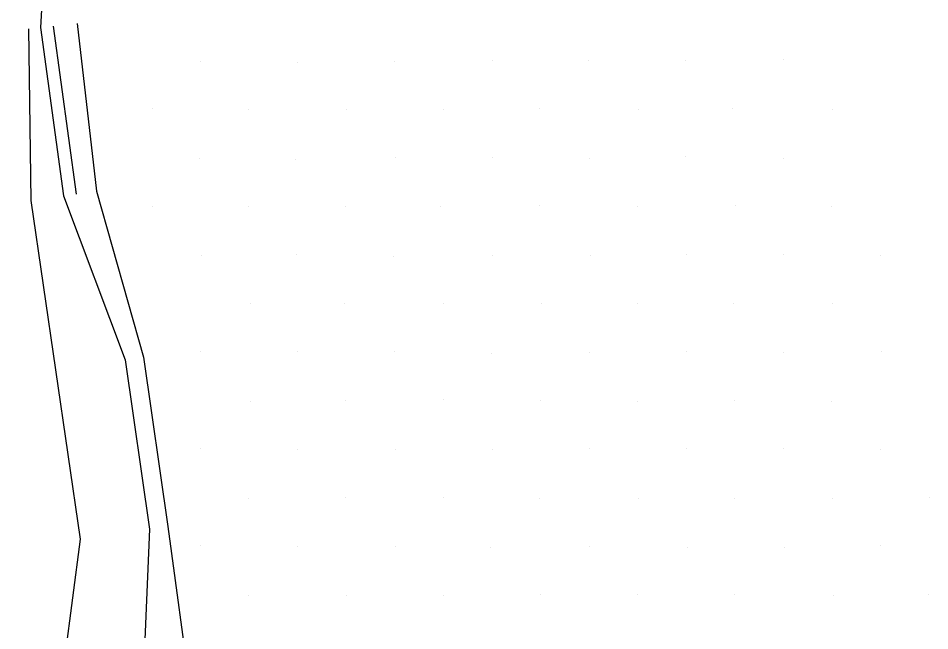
# Model space of a CAD drawing. Extents: x 1602514 to 1609837, y 863887 to 871157.
# Drawn here: x 1605362.7 to 1605495.3, y 869193.1 to 869282.2 of the extents above; entities that cross this region are included whole.
import ezdxf

# ---------------------------------------------------------------- set-up
doc = ezdxf.new("R2010")
doc.units = 0
for name, color, linetype in [('Survey-Flow line', 7, 'Continuous'), ('Survey-Ridge Lines', 7, 'Continuous'), ('Survey-Spot dirt', 7, 'Continuous')]:
    doc.layers.add(name, color=color, linetype=linetype)

msp = doc.modelspace()

# ---------------------------------------------------------------- linework, layer by layer
at = {"layer": 'Survey-Flow line'}
msp.add_lwpolyline([(1605324.27, 869381.67), (1605329.93, 869369.02), (1605344.42, 869348.82), (1605357.88, 869327.89), (1605367.36, 869305.79), (1605365.94, 869280.84), (1605369.3, 869256.34), (1605378.28, 869232.49), (1605381.82, 869207.86), (1605380.74, 869182.56), (1605389.84, 869159.55), (1605390.65, 869133.59), (1605392.23, 869107.9), (1605409.42, 869087.39), (1605410.83, 869063.3), (1605410.86, 869038.21), (1605399.03, 869014.2), (1605388.19, 868990.62), (1605385.38, 868965.82), (1605397.37, 868939.25), (1605404.51, 868913.26), (1605414.87, 868886.89), (1605441.61, 868854.57), (1605472.47, 868823)], dxfattribs=at)
msp.add_lwpolyline([(1605324.27, 869381.67), (1605329.93, 869369.02), (1605344.42, 869348.82), (1605357.88, 869327.89), (1605367.36, 869305.79), (1605365.94, 869280.84), (1605369.3, 869256.34), (1605378.28, 869232.49), (1605381.82, 869207.86), (1605380.74, 869182.56), (1605389.84, 869159.55), (1605390.65, 869133.59), (1605392.23, 869107.9), (1605409.42, 869087.39), (1605410.83, 869063.3), (1605410.86, 869038.21), (1605399.03, 869014.2), (1605388.19, 868990.62), (1605385.38, 868965.82), (1605397.37, 868939.25), (1605404.51, 868913.26), (1605414.87, 868886.89), (1605441.61, 868854.57), (1605472.47, 868823)], dxfattribs=at)
at = {"layer": 'Survey-Ridge Lines'}
msp.add_line((1605367.79, 869281.04), (1605371.11, 869256.6), dxfattribs=at)
msp.add_line((1605367.79, 869281.04), (1605371.11, 869256.6), dxfattribs=at)
for points in [[(1605371.3, 869281.43), (1605374.08, 869257.03), (1605380.93, 869232.87), (1605384.47, 869208.24), (1605387.82, 869183.58), (1605394.71, 869161.16), (1605398.12, 869136.08)], [(1605371.3, 869281.43), (1605374.08, 869257.03), (1605380.93, 869232.87), (1605384.47, 869208.24), (1605387.82, 869183.58), (1605394.71, 869161.16), (1605398.12, 869136.08)], [(1605364.19, 869280.64), (1605364.54, 869255.66), (1605368.15, 869231.04), (1605371.7, 869206.4), (1605368.39, 869180.79), (1605385.19, 869158), (1605383.52, 869131.22)], [(1605364.19, 869280.64), (1605364.54, 869255.66), (1605368.15, 869231.04), (1605371.7, 869206.4), (1605368.39, 869180.79), (1605385.19, 869158), (1605383.52, 869131.22)]]:
    msp.add_lwpolyline(points, dxfattribs=at)
at = {"layer": 'Survey-Spot dirt'}
for p, q in [((1605389.28, 869275.91), (1605389.28, 869275.91)), ((1605389.28, 869275.91), (1605389.28, 869275.91)), ((1605403.32, 869275.82), (1605403.32, 869275.82)), ((1605403.32, 869275.82), (1605403.32, 869275.82)), ((1605417.45, 869275.94), (1605417.45, 869275.94)), ((1605417.45, 869275.94), (1605417.45, 869275.94)), ((1605431.67, 869276.05), (1605431.67, 869276.05)), ((1605431.67, 869276.05), (1605431.67, 869276.05)), ((1605445.64, 869276.03), (1605445.64, 869276.03)), ((1605445.64, 869276.03), (1605445.64, 869276.03)), ((1605459.73, 869275.98), (1605459.73, 869275.98)), ((1605459.73, 869275.98), (1605459.73, 869275.98)), ((1605473.96, 869276.17), (1605473.96, 869276.17)), ((1605473.96, 869276.17), (1605473.96, 869276.17)), ((1605382.22, 869269), (1605382.22, 869269)), ((1605382.22, 869269), (1605382.22, 869269)), ((1605410.47, 869268.98), (1605410.47, 869268.98)), ((1605410.47, 869268.98), (1605410.47, 869268.98)), ((1605438.51, 869269.11), (1605438.51, 869269.11)), ((1605438.51, 869269.11), (1605438.51, 869269.11)), ((1605466.63, 869269.03), (1605466.63, 869269.03)), ((1605466.63, 869269.03), (1605466.63, 869269.03)), ((1605396.16, 869268.89), (1605396.16, 869268.89)), ((1605396.16, 869268.89), (1605396.16, 869268.89)), ((1605424.49, 869268.91), (1605424.49, 869268.91)), ((1605424.49, 869268.91), (1605424.49, 869268.91)), ((1605452.96, 869268.89), (1605452.96, 869268.89)), ((1605452.96, 869268.89), (1605452.96, 869268.89)), ((1605481.1, 869268.87), (1605481.1, 869268.87)), ((1605481.1, 869268.87), (1605481.1, 869268.87)), ((1605389.1, 869261.76), (1605389.1, 869261.76)), ((1605389.1, 869261.76), (1605389.1, 869261.76)), ((1605402.98, 869261.7), (1605402.98, 869261.7)), ((1605402.98, 869261.7), (1605402.98, 869261.7)), ((1605417.57, 869261.92), (1605417.57, 869261.92)), ((1605417.57, 869261.92), (1605417.57, 869261.92)), ((1605431.62, 869261.87), (1605431.62, 869261.87)), ((1605431.62, 869261.87), (1605431.62, 869261.87)), ((1605445.77, 869261.83), (1605445.77, 869261.83)), ((1605445.77, 869261.83), (1605445.77, 869261.83)), ((1605459.82, 869262.03), (1605459.82, 869262.03)), ((1605459.82, 869262.03), (1605459.82, 869262.03)), ((1605474.03, 869261.82), (1605474.03, 869261.82)), ((1605474.03, 869261.82), (1605474.03, 869261.82)), ((1605382.24, 869254.79), (1605382.24, 869254.79)), ((1605382.24, 869254.79), (1605382.24, 869254.79)), ((1605396.17, 869254.75), (1605396.17, 869254.75)), ((1605396.17, 869254.75), (1605396.17, 869254.75)), ((1605410.26, 869254.77), (1605410.26, 869254.77)), ((1605410.26, 869254.77), (1605410.26, 869254.77)), ((1605424.17, 869254.73), (1605424.17, 869254.73)), ((1605424.17, 869254.73), (1605424.17, 869254.73)), ((1605438.59, 869254.93), (1605438.59, 869254.93)), ((1605438.59, 869254.93), (1605438.59, 869254.93)), ((1605452.78, 869254.8), (1605452.78, 869254.8)), ((1605452.78, 869254.8), (1605452.78, 869254.8)), ((1605466.96, 869254.92), (1605466.96, 869254.92)), ((1605466.96, 869254.92), (1605466.96, 869254.92)), ((1605481.02, 869254.78), (1605481.02, 869254.78)), ((1605481.02, 869254.78), (1605481.02, 869254.78)), ((1605403.19, 869247.79), (1605403.19, 869247.79)), ((1605403.19, 869247.79), (1605403.19, 869247.79)), ((1605459.89, 869247.84), (1605459.89, 869247.84)), ((1605459.89, 869247.84), (1605459.89, 869247.84)), ((1605473.95, 869247.86), (1605473.95, 869247.86)), ((1605473.95, 869247.86), (1605473.95, 869247.86)), ((1605389.3, 869247.7), (1605389.3, 869247.7)), ((1605389.3, 869247.7), (1605389.3, 869247.7)), ((1605417.29, 869247.48), (1605417.29, 869247.48)), ((1605417.29, 869247.48), (1605417.29, 869247.48)), ((1605431.74, 869247.66), (1605431.74, 869247.66)), ((1605431.74, 869247.66), (1605431.74, 869247.66)), ((1605445.9, 869247.7), (1605445.9, 869247.7)), ((1605445.9, 869247.7), (1605445.9, 869247.7)), ((1605488.15, 869247.7), (1605488.15, 869247.7)), ((1605488.15, 869247.7), (1605488.15, 869247.7)), ((1605396.42, 869240.67), (1605396.42, 869240.67)), ((1605396.42, 869240.67), (1605396.42, 869240.67)), ((1605410.18, 869240.66), (1605410.18, 869240.66)), ((1605410.18, 869240.66), (1605410.18, 869240.66)), ((1605424.62, 869240.73), (1605424.62, 869240.73)), ((1605424.62, 869240.73), (1605424.62, 869240.73)), ((1605438.77, 869240.71), (1605438.77, 869240.71)), ((1605438.77, 869240.71), (1605438.77, 869240.71)), ((1605452.81, 869240.7), (1605452.81, 869240.7)), ((1605452.81, 869240.7), (1605452.81, 869240.7)), ((1605466.8, 869240.65), (1605466.8, 869240.65)), ((1605466.8, 869240.65), (1605466.8, 869240.65)), ((1605481.09, 869240.62), (1605481.09, 869240.62)), ((1605481.09, 869240.62), (1605481.09, 869240.62)), ((1605389.17, 869233.64), (1605389.17, 869233.64)), ((1605389.17, 869233.64), (1605389.17, 869233.64)), ((1605403.27, 869233.69), (1605403.27, 869233.69)), ((1605403.27, 869233.69), (1605403.27, 869233.69)), ((1605417.47, 869233.72), (1605417.47, 869233.72)), ((1605417.47, 869233.72), (1605417.47, 869233.72)), ((1605431.54, 869233.4), (1605431.54, 869233.4)), ((1605431.54, 869233.4), (1605431.54, 869233.4)), ((1605445.8, 869233.5), (1605445.8, 869233.5)), ((1605445.8, 869233.5), (1605445.8, 869233.5)), ((1605459.88, 869233.7), (1605459.88, 869233.7)), ((1605459.88, 869233.7), (1605459.88, 869233.7)), ((1605474.05, 869233.55), (1605474.05, 869233.55)), ((1605474.05, 869233.55), (1605474.05, 869233.55)), ((1605488.24, 869233.73), (1605488.24, 869233.73)), ((1605488.24, 869233.73), (1605488.24, 869233.73)), ((1605410.34, 869226.64), (1605410.34, 869226.64)), ((1605410.34, 869226.64), (1605410.34, 869226.64)), ((1605424.52, 869226.66), (1605424.52, 869226.66)), ((1605424.52, 869226.66), (1605424.52, 869226.66)), ((1605438.68, 869226.6), (1605438.68, 869226.6)), ((1605438.68, 869226.6), (1605438.68, 869226.6)), ((1605466.94, 869226.53), (1605466.94, 869226.53)), ((1605466.94, 869226.53), (1605466.94, 869226.53)), ((1605396.42, 869226.47), (1605396.42, 869226.47)), ((1605396.42, 869226.47), (1605396.42, 869226.47)), ((1605452.75, 869226.43), (1605452.75, 869226.43)), ((1605452.75, 869226.43), (1605452.75, 869226.43)), ((1605481.05, 869226.36), (1605481.05, 869226.36)), ((1605481.05, 869226.36), (1605481.05, 869226.36)), ((1605389.16, 869219.54), (1605389.16, 869219.54)), ((1605389.16, 869219.54), (1605389.16, 869219.54)), ((1605403.27, 869219.5), (1605403.27, 869219.5)), ((1605403.27, 869219.5), (1605403.27, 869219.5)), ((1605417.57, 869219.41), (1605417.57, 869219.41)), ((1605417.57, 869219.41), (1605417.57, 869219.41)), ((1605431.65, 869219.39), (1605431.65, 869219.39)), ((1605431.65, 869219.39), (1605431.65, 869219.39)), ((1605445.76, 869219.59), (1605445.76, 869219.59)), ((1605445.76, 869219.59), (1605445.76, 869219.59)), ((1605459.9, 869219.63), (1605459.9, 869219.63)), ((1605459.9, 869219.63), (1605459.9, 869219.63)), ((1605474.07, 869219.54), (1605474.07, 869219.54)), ((1605474.07, 869219.54), (1605474.07, 869219.54)), ((1605488.06, 869219.46), (1605488.06, 869219.46)), ((1605488.06, 869219.46), (1605488.06, 869219.46)), ((1605396.16, 869212.36), (1605396.16, 869212.36)), ((1605396.16, 869212.36), (1605396.16, 869212.36)), ((1605410.37, 869212.39), (1605410.37, 869212.39)), ((1605410.37, 869212.39), (1605410.37, 869212.39)), ((1605424.57, 869212.43), (1605424.57, 869212.43)), ((1605424.57, 869212.43), (1605424.57, 869212.43)), ((1605438.49, 869212.32), (1605438.49, 869212.32)), ((1605438.49, 869212.32), (1605438.49, 869212.32)), ((1605452.86, 869212.32), (1605452.86, 869212.32)), ((1605452.86, 869212.32), (1605452.86, 869212.32)), ((1605466.84, 869212.28), (1605466.84, 869212.28)), ((1605466.84, 869212.28), (1605466.84, 869212.28)), ((1605481.14, 869212.37), (1605481.14, 869212.37)), ((1605481.14, 869212.37), (1605481.14, 869212.37)), ((1605495.29, 869212.4), (1605495.29, 869212.4)), ((1605495.29, 869212.4), (1605495.29, 869212.4)), ((1605389.16, 869205.42), (1605389.16, 869205.42)), ((1605389.16, 869205.42), (1605389.16, 869205.42)), ((1605403.35, 869205.33), (1605403.35, 869205.33)), ((1605403.35, 869205.33), (1605403.35, 869205.33)), ((1605445.81, 869205.34), (1605445.81, 869205.34)), ((1605445.81, 869205.34), (1605445.81, 869205.34)), ((1605488.08, 869205.44), (1605488.08, 869205.44)), ((1605488.08, 869205.44), (1605488.08, 869205.44)), ((1605417.52, 869205.3), (1605417.52, 869205.3)), ((1605417.52, 869205.3), (1605417.52, 869205.3)), ((1605431.46, 869205.23), (1605431.46, 869205.23)), ((1605431.46, 869205.23), (1605431.46, 869205.23)), ((1605460.01, 869205.24), (1605460.01, 869205.24)), ((1605460.01, 869205.24), (1605460.01, 869205.24)), ((1605474.11, 869205.24), (1605474.11, 869205.24)), ((1605474.11, 869205.24), (1605474.11, 869205.24)), ((1605396.15, 869198.17), (1605396.15, 869198.17)), ((1605396.15, 869198.17), (1605396.15, 869198.17)), ((1605410.41, 869198.25), (1605410.41, 869198.25)), ((1605410.41, 869198.25), (1605410.41, 869198.25)), ((1605424.54, 869198.13), (1605424.54, 869198.13)), ((1605424.54, 869198.13), (1605424.54, 869198.13)), ((1605438.61, 869198.4), (1605438.61, 869198.4)), ((1605438.61, 869198.4), (1605438.61, 869198.4)), ((1605452.8, 869198.36), (1605452.8, 869198.36)), ((1605452.8, 869198.36), (1605452.8, 869198.36)), ((1605466.93, 869198.36), (1605466.93, 869198.36)), ((1605466.93, 869198.36), (1605466.93, 869198.36)), ((1605481.32, 869198.16), (1605481.32, 869198.16)), ((1605481.32, 869198.16), (1605481.32, 869198.16)), ((1605495.1, 869198.3), (1605495.1, 869198.3)), ((1605495.1, 869198.3), (1605495.1, 869198.3))]:
    msp.add_line(p, q, dxfattribs=at)

doc.saveas('drawing.dxf')
